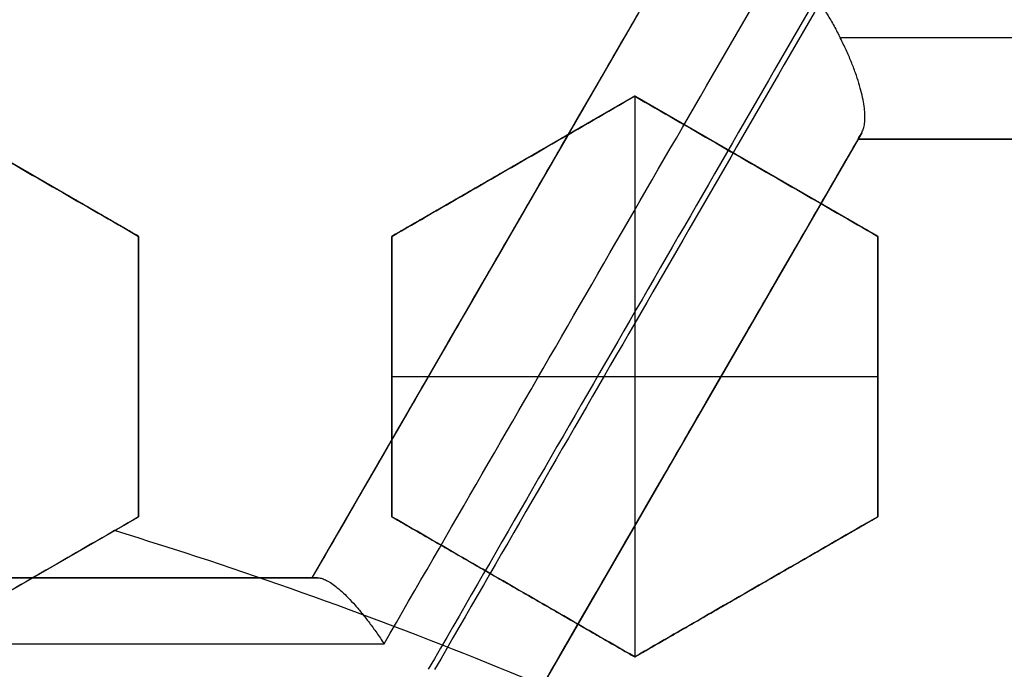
# Model space of a CAD drawing. Header units: centimetres. Extents: x -11.4 to 11.4, y -26.1 to 0.
# Tile 552 of 656: x -6.9283 to -6.831, y -23.3364 to -23.2722. Entities that reach past the tile are written whole.
import ezdxf

# ---------------------------------------------------------------- set-up
doc = ezdxf.new("R2010")
doc.units = ezdxf.units.CM
doc.layers.add('Default', color=7, linetype='Continuous', true_color=0x000000)

msp = doc.modelspace()

# ---------------------------------------------------------------- linework, layer by layer
at = {"layer": 'Default'}
for p, q in [((-6.899349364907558, -23.32734816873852, -4.6064270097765), (-6.867099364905, -23.27148953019, -4.6064270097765)), ((-6.916500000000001, -23.29360461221, -3.266091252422), (-6.940500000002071, -23.27974820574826, -3.266091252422)), ((-6.867499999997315, -23.27974820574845, -3.26747704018), (-6.891499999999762, -23.29360461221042, -3.26747704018)), ((-6.843500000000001, -23.29360461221, -3.270717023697), (-6.867500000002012, -23.27974820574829, -3.270717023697)), ((-6.867500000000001, -23.27974820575, -3.2875), (-6.867500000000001, -23.33517383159, -3.2875)), ((-6.845448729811, -23.28398953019, -4.606581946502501), (-6.877698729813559, -23.33984816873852, -4.606581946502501)), ((-6.780948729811, -23.28398953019, -4.5906474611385), (-6.845448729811, -23.28398953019, -4.5906474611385)), ((-6.879499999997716, -23.28667640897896, -3.287500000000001), (-6.879499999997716, -23.28667640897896, -3.251299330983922)), ((-6.855500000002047, -23.28667640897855, -3.2875), (-6.855500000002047, -23.28667640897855, -3.254499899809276)), ((-6.916500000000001, -23.32131742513, -3.261263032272), (-6.916500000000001, -23.29360461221, -3.261263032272)), ((-6.891500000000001, -23.29360461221, -3.262729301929), (-6.891500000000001, -23.32131742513, -3.262729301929)), ((-6.843500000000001, -23.32131742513, -3.2661471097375), (-6.843500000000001, -23.29360461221, -3.2661471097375)), ((-6.882986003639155, -23.29900599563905, -4.684186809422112), (-6.882986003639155, -23.29900599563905, -4.515000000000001)), ((-6.916500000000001, -23.30746101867, -3.2875), (-6.916500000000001, -23.30746101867, -3.239847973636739)), ((-6.891500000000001, -23.30746101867, -3.2875), (-6.843500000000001, -23.30746101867, -3.2875)), ((-6.891500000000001, -23.30746101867, -3.2875), (-6.891500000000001, -23.30746101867, -3.242697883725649)), ((-6.843500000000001, -23.30746101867, -3.2875), (-6.843500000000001, -23.30746101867, -3.249351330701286)), ((-6.861392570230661, -23.31160507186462, -4.684550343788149), (-6.861392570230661, -23.31160507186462, -4.515000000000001)), ((-6.9405, -23.33517383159, -3.2576317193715), (-6.916500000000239, -23.32131742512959, -3.2576317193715)), ((-6.891500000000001, -23.32131742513, -3.2620287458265), (-6.867500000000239, -23.33517383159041, -3.2620287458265)), ((-6.8675, -23.33517383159, -3.2620287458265), (-6.843500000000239, -23.32131742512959, -3.2620287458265)), ((-6.963849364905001, -23.32734816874, -4.611419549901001), (-6.899349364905, -23.32734816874, -4.611419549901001)), ((-6.87950000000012, -23.32824562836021, -3.2875), (-6.87950000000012, -23.32824562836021, -3.237182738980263)), ((-6.855500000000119, -23.3282456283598, -3.2875), (-6.855500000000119, -23.3282456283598, -3.240650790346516))]:
    msp.add_line(p, q, dxfattribs=at)
at = {"layer": 'Default', "extrusion": (0, 0, -1)}
for centre, radius, start, end in [((7.050000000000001, -23.75, 3), 0.9, 90, 270), ((7.050000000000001, -23.75, 3.789997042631), 0.8999999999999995, 90, 270), ((7.050000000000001, -23.75, 4.600000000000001), 0.8550000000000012, 90, 270), ((7.050000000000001, -23.75, 4.27), 0.8250000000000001, 0, 180), ((7.050000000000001, -23.75, 4.48), 0.82, 0, 180), ((7.050000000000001, -23.75, 4.455), 0.7950000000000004, 0, 180), ((7.050000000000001, -23.75, 4.32), 0.7825000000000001, 0, 180), ((7.050000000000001, -23.75, 4.455), 0.7825000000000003, 0, 180), ((7.050000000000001, -23.75, 3.984878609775), 0.7584500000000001, 90, 180), ((7.050000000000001, -23.75, 4.345000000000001), 0.7575000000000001, 0, 180), ((7.050000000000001, -23.75, 3.2675), 0.6775000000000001, 0, 180), ((7.050000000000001, -23.75, 3.2775), 0.677500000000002, 0, 180), ((7.050000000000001, -23.75, 3.25), 0.6725, 0, 180), ((7.050000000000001, -23.75, 3.2875), 0.6725, 0, 180), ((7.050000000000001, -23.75, 3.25), 0.6367740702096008, 0, 180), ((7.050000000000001, -23.75, 3.269019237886), 0.6125, 0, 180), ((7.050000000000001, -23.75, 4.69), 0.6075000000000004, 0, 180), ((7.050000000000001, -23.75, 4.670980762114), 0.6075, 0, 180), ((7.050000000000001, -23.75, 3.255), 0.6075, 0, 180), ((7.050000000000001, -23.75, 3.2875), 0.6075, 0, 180), ((7.050000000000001, -23.75, 3.05), 0.5999999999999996, 90, 270), ((7.050000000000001, -23.75, 3.255), 0.55, 0, 180), ((7.050000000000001, -23.75, 3.263395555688), 0.5500000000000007, 0, 180)]:
    msp.add_arc(centre, radius, start, end, dxfattribs=at)
at = {"layer": 'Default'}
for centre, radius, start, end in [((-7.050000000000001, -23.75, -4.6), 0.8550000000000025, 270, 90), ((-7.050000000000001, -23.75, -4.27), 0.835, 270, 90), ((-7.050000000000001, -23.75, -4.58), 0.8349999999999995, 270, 90), ((-7.050000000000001, -23.75, -4.425000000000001), 0.8349999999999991, 270, 90), ((-7.050000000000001, -23.75, -4.295000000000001), 0.8250000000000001, 0, 180), ((-7.050000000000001, -23.75, -4.282500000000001), 0.8250000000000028, 0, 180), ((-7.050000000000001, -23.75, -4.32), 0.8, 0, 180), ((-7.050000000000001, -23.75, -3.1), 0.775, 270, 90), ((-7.050000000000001, -23.75, -3.5986250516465), 0.7749999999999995, 270, 90), ((-7.050000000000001, -23.75, -4.43), 0.7575000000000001, 0, 180), ((-7.050000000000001, -23.75, -4.3875), 0.7575000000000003, 0, 180), ((-7.050000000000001, -23.75, -3.2425), 0.75, 0, 180), ((-7.050000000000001, -23.75, -3.98), 0.75, 0, 180), ((-7.050000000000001, -23.75, -3.61125), 0.75, 0, 74.77009621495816), ((-7.050000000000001, -23.75, -3.2425), 0.7025000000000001, 0, 180), ((-7.050000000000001, -23.75, -3.2875), 0.6775000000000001, 0, 180), ((-7.050000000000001, -23.75, -3.26875), 0.6724999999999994, 0, 180), ((-7.050000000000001, -23.75, -4.66), 0.67, 0, 180), ((-7.050000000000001, -23.75, -4.69), 0.6400000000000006, 0, 180), ((-7.050000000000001, -23.75, -3.25), 0.636774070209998, 0, 180), ((-7.050000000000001, -23.75, -3.2875), 0.6231698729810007, 0, 180), ((-7.050000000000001, -23.75, -4.680490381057), 0.6075000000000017, 0, 180), ((-7.050000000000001, -23.75, -3.27125), 0.6075000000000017, 0, 180), ((-7.050000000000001, -23.75, -3), 0.6000000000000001, 270, 90), ((-7.050000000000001, -23.75, -3.1), 0.6000000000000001, 270, 90), ((-7.050000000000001, -23.75, -3.271791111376), 0.55, 0, 180), ((-7.049999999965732, -23.74999999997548, -3.2875), 0.446969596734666, 62.93321795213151, 72.94174344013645)]:
    msp.add_arc(centre, radius, start, end, dxfattribs=at)
at = {"layer": 'Default', "extrusion": (0.8660254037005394, -0.5000000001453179, 3.536804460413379e-10)}
msp.add_arc((-24.09310333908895, -3.595000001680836, 5.698066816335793), 1.197870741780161, 291.5112213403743, 295.5121242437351, dxfattribs=at)
at = {"layer": 'Default', "extrusion": (0.8660254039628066, -0.4999999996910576, -7.460737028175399e-10)}
msp.add_arc((-24.09310334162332, -3.594999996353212, 5.688662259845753), 1.187888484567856, 291.8108557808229, 295.254793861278, dxfattribs=at)
at = {"layer": 'Default', "extrusion": (-0.86602540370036, 0.5000000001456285, -3.546486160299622e-10)}
msp.add_arc((24.0931033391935, -3.595000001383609, -5.703108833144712), 1.19816085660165, 244.4944963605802, 248.4942464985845, dxfattribs=at)
at = {"layer": 'Default', "extrusion": (-0.8660254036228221, 0.5000000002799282, -8.196552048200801e-10)}
msp.add_arc((24.09310333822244, -3.595000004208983, -5.703662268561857), 1.19817618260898, 244.5093226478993, 248.4797797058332, dxfattribs=at)
at = {"layer": 'Default', "extrusion": (-6.195815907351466e-07, 0.9999999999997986, -1.37796508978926e-07)}
msp.add_arc((7.05001480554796, -3.595002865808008, -23.27398464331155), 1.100648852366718, 255.5406068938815, 259.3820757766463, dxfattribs=at)
at = {"layer": 'Default', "extrusion": (0.8660254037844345, -0.5000000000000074, 0)}
msp.add_arc((-24.09310333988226, -3.595000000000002, 5.688662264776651), 1.187888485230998, 291.810855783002, 294.9264304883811, dxfattribs=at)
at = {"layer": 'Default', "extrusion": (-0.8660254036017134, 0.5000000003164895, -9.939847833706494e-10)}
msp.add_arc((24.09310333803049, -3.59500000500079, -5.713662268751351), 1.188176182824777, 244.7639486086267, 248.1946960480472, dxfattribs=at)
at = {"layer": 'Default', "extrusion": (0, 1, 0)}
for centre, radius, start, end in [((7.049999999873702, -3.59500000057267, -23.28398953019), 1.090648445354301, 255.7183135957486, 259.1901523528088), ((7.050000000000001, -3.595000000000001, -23.28398953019), 1.090648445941, 255.718313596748, 259.1901523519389)]:
    msp.add_arc(centre, radius, start, end, dxfattribs=at)
at = {"layer": 'Default', "extrusion": (-0.8660254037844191, 0.5000000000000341, 0)}
msp.add_arc((24.09310333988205, -3.595000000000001, -5.713662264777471), 1.188176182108, 247.1944678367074, 248.1946960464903, dxfattribs=at)
at = {"layer": 'Default', "extrusion": (0, -1, 0)}
for centre, radius, start, end in [((-7.050000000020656, -3.594999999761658, 23.32734816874), 1.116162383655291, 274.422475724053, 277.7827616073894), ((-7.049999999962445, -3.59500000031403, 23.3338805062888), 1.125541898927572, 274.1295604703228, 278.0562140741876)]:
    msp.add_arc(centre, radius, start, end, dxfattribs=at)
at = {"layer": 'Default'}
for points, degree in [([(-7.050000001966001, -22.85000591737, -4.579994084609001), (-7.038829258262, -22.85000591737, -4.579994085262), (-7.016470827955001, -22.85041309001, -4.57996809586), (-6.982913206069, -22.85229470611, -4.579978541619), (-6.949430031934, -22.85542554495, -4.579975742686), (-6.916038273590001, -22.85981313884, -4.579976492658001), (-6.882816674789, -22.86545048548, -4.579976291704), (-6.849855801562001, -22.87232107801, -4.579976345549), (-6.817154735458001, -22.88042458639, -4.579976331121), (-6.784792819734, -22.88974261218, -4.579976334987), (-6.752822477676, -22.90025696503, -4.579976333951), (-6.721248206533, -22.91196643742, -4.579976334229), (-6.690138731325, -22.92484687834, -4.579976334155), (-6.659531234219, -22.93888214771, -4.579976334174), (-6.629466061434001, -22.95405467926, -4.579976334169), (-6.60000794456, -22.97033040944, -4.579976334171), (-6.571170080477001, -22.98770094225, -4.57997633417), (-6.542992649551, -23.00614419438, -4.57997633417), (-6.515530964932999, -23.02562391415, -4.57997633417), (-6.488811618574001, -23.04612101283, -4.57997633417), (-6.462881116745, -23.06760056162, -4.57997633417), (-6.437786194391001, -23.09002131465, -4.57997633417), (-6.413531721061, -23.11337910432, -4.57997633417), (-6.390166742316, -23.13762926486, -4.57997633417), (-6.367728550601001, -23.1627320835, -4.57997633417), (-6.346240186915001, -23.18866229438, -4.57997633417), (-6.325745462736, -23.21536660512, -4.57997633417), (-6.306266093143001, -23.24281397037, -4.57997633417), (-6.287815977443, -23.27098694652, -4.57997633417), (-6.270435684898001, -23.29982524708, -4.57997633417), (-6.254144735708, -23.32929531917, -4.57997633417), (-6.238966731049, -23.35935601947, -4.57997633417), (-6.22493234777, -23.3899431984, -4.57997633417), (-6.212045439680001, -23.4210469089, -4.57997633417), (-6.200328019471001, -23.4526190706, -4.57997633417), (-6.189801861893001, -23.48460021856, -4.57997633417), (-6.180477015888, -23.5169596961, -4.57997633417), (-6.172370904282, -23.54963853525, -4.57997633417), (-6.165495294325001, -23.58258113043, -4.57997633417), (-6.159852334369, -23.61577939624, -4.57997633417), (-6.155455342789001, -23.64916502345, -4.57997633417), (-6.152310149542, -23.68268801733, -4.57997633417), (-6.150420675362, -23.71631200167, -4.57997633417), (-6.149790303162, -23.74996560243, -4.57997633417), (-6.150418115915, -23.78361971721, -4.57997633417), (-6.152305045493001, -23.81724384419, -4.57997633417), (-6.155447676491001, -23.85076694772, -4.57997633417), (-6.159842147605, -23.884153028, -4.57997633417), (-6.165482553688, -23.91735152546, -4.57997633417), (-6.172355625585, -23.95029454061, -4.57997633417), (-6.180459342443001, -23.98297436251, -4.57997633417), (-6.189781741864, -24.01533455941, -4.57997633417), (-6.200305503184, -24.0473165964, -4.57997633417), (-6.212020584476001, -24.07888976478, -4.57997633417), (-6.224905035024, -24.10999420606, -4.57997633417), (-6.238937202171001, -24.14058267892, -4.57997633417), (-6.254113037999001, -24.170644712, -4.57997633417), (-6.270401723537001, -24.20011593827, -4.57997633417), (-6.287779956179, -24.2289557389, -4.57997633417), (-6.306227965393, -24.25713010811, -4.57997633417), (-6.325705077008, -24.28457868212, -4.57997633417), (-6.346198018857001, -24.3112848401, -4.57997633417), (-6.367684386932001, -24.33721659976, -4.57997633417), (-6.390120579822, -24.3623209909, -4.57997633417), (-6.413483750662, -24.38657293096, -4.57997633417), (-6.437736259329, -24.40993235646, -4.57997633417), (-6.462829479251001, -24.4323550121, -4.57997633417), (-6.488758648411, -24.45383675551, -4.57997633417), (-6.515476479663, -24.47433588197, -4.57997633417), (-6.542936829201, -24.49381775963, -4.57997633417), (-6.571112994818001, -24.51226319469, -4.57997633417), (-6.599949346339, -24.52963576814, -4.579976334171), (-6.629406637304, -24.54591392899, -4.579976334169), (-6.659470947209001, -24.56108882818, -4.579976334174), (-6.690077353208, -24.57512635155, -4.579976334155), (-6.721186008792, -24.58800916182, -4.579976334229), (-6.752759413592, -24.59972097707, -4.579976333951), (-6.784729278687, -24.61023780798, -4.579976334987), (-6.817091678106, -24.61955853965, -4.579976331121), (-6.849792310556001, -24.62766442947, -4.579976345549), (-6.88275073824, -24.63453701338, -4.579976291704), (-6.915969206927, -24.64017644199, -4.579976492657), (-6.949361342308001, -24.64456678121, -4.579975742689), (-6.982852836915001, -24.64770094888, -4.579978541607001), (-7.016430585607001, -24.64958576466, -4.579968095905), (-7.038814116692, -24.64999408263, -4.579994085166), (-7.049999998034, -24.64999408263, -4.579994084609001)], 3), ([(-7.050000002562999, -22.87000771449, -4.599992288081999), (-7.038929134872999, -22.87000771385, -4.599992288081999), (-7.016824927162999, -22.87044777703, -4.600003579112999), (-6.983759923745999, -22.87231003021, -4.599999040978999), (-6.950849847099, -22.8754191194, -4.600000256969), (-6.918072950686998, -22.87975909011, -4.599999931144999), (-6.885477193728, -22.88532902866, -4.600000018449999), (-6.853104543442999, -22.89212084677, -4.599999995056), (-6.820976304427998, -22.90013377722, -4.600000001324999), (-6.789232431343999, -22.90933233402, -4.599999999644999), (-6.757976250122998, -22.91967364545, -4.600000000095), (-6.727177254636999, -22.93115663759, -4.599999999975), (-6.696849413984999, -22.94377187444, -4.600000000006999), (-6.666982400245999, -22.95752443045, -4.599999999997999), (-6.637633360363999, -22.97239239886, -4.6), (-6.608880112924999, -22.98833558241, -4.6), (-6.580743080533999, -23.00534064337, -4.6), (-6.553257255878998, -23.02338719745, -4.6), (-6.526470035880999, -23.04244368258, -4.6), (-6.500404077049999, -23.06249428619, -4.6), (-6.475109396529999, -23.08350162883, -4.6), (-6.450633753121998, -23.10542314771, -4.6), (-6.426981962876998, -23.12825403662, -4.6), (-6.404200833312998, -23.15195089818, -4.6), (-6.382323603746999, -23.17647785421, -4.6), (-6.361371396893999, -23.20181201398, -4.6), (-6.341387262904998, -23.22790124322, -4.6), (-6.322391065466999, -23.25471754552, -4.6), (-6.304398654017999, -23.28224122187, -4.6), (-6.287450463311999, -23.31041192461, -4.6), (-6.271564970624, -23.33919764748, -4.6), (-6.256764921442, -23.36855872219, -4.6), (-6.243080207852, -23.39843256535, -4.6), (-6.2305142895, -23.42881031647, -4.6), (-6.219089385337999, -23.45964319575, -4.6), (-6.208826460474, -23.4908734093, -4.6), (-6.199734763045, -23.52247268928, -4.6), (-6.191831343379, -23.55438357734, -4.6), (-6.185127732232, -23.58655183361, -4.6), (-6.179626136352, -23.61896932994, -4.6), (-6.175339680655, -23.65156823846, -4.6), (-6.172273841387, -23.68430056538, -4.6), (-6.170432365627, -23.71713212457, -4.6), (-6.169818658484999, -23.74999277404, -4.6), (-6.170431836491, -23.78285372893, -4.6), (-6.172272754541, -23.81568473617, -4.6), (-6.17533790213, -23.84841578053, -4.6), (-6.179623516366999, -23.88101313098, -4.6), (-6.185124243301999, -23.91342969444, -4.6), (-6.191827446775, -23.94559951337, -4.6), (-6.199731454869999, -23.97751522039, -4.6), (-6.208824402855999, -24.00912015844, -4.6), (-6.219088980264, -24.04035585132, -4.6), (-6.230515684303, -24.07119339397, -4.6), (-6.243083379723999, -24.10157483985, -4.6), (-6.256770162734, -24.13145229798, -4.6), (-6.271572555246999, -24.16081683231, -4.6), (-6.287460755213, -24.18960605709, -4.6), (-6.304412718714, -24.21778133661, -4.6), (-6.322408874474, -24.24530870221, -4.6), (-6.341407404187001, -24.27212610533, -4.6), (-6.361391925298, -24.29821371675, -4.6), (-6.382342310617, -24.32354381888, -4.6), (-6.404216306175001, -24.34806569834, -4.6), (-6.426994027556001, -24.37175796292, -4.6), (-6.450643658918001, -24.39458604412, -4.6), (-6.475121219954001, -24.41650866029, -4.6), (-6.500422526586, -24.43752061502, -4.6), (-6.526496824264, -24.45757628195, -4.6), (-6.553291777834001, -24.47663651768, -4.6), (-6.580784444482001, -24.49468551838, -4.6), (-6.608928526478, -24.51169257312, -4.6), (-6.637691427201, -24.52763854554, -4.6), (-6.667051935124, -24.54250933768, -4.599999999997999), (-6.696931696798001, -24.55626435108, -4.600000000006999), (-6.727274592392, -24.56888192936, -4.599999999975), (-6.758087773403, -24.58036572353, -4.600000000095), (-6.789353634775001, -24.59070531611, -4.599999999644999), (-6.821099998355, -24.59989952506, -4.600000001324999), (-6.853227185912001, -24.60790727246, -4.599999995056), (-6.885602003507, -24.61469476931, -4.600000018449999), (-6.918204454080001, -24.62026089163, -4.599999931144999), (-6.950981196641, -24.6245956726, -4.600000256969), (-6.983876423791, -24.62769844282, -4.599999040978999), (-7.01690332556, -24.62955448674, -4.600003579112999), (-7.038958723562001, -24.62999228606, -4.599992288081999), (-7.049999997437, -24.62999228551, -4.599992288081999)], 3), ([(-7.050000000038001, -22.97338343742, -4.211616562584), (-7.040034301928, -22.97326068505, -4.211739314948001), (-7.0200716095, -22.97339655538, -4.211987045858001), (-6.990068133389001, -22.97475443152, -4.212364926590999), (-6.960077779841, -22.97727194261, -4.212748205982), (-6.930172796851, -22.98094910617, -4.213135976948), (-6.900463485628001, -22.98577184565, -4.213526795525), (-6.870960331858, -22.99173644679, -4.213920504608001), (-6.841728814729, -22.9988285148, -4.21431621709), (-6.812767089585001, -23.00704882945, -4.214713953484), (-6.784149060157, -23.01637813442, -4.215112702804), (-6.755903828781, -23.0268065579, -4.215512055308), (-6.728083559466, -23.03831624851, -4.215911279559), (-6.700785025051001, -23.0508628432, -4.216308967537), (-6.673979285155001, -23.06445271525, -4.216705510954), (-6.647535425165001, -23.07916987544, -4.21710293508), (-6.621903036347, -23.09477466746, -4.217494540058), (-6.598251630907, -23.11044028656, -4.217861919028), (-6.577686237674, -23.12510785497, -4.218186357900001), (-6.559354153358, -23.13903749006, -4.21847964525), (-6.54189295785, -23.15310658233, -4.218762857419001), (-6.524518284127, -23.16795465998, -4.219048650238), (-6.507527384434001, -23.18336335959, -4.2193327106), (-6.491033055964, -23.19923462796, -4.219611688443), (-6.475328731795, -23.21524076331, -4.219887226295), (-6.459818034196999, -23.23196178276, -4.220170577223), (-6.443392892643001, -23.25075472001, -4.220483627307), (-6.425759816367, -23.27235681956, -4.220836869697), (-6.407902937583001, -23.29596432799, -4.221215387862), (-6.390537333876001, -23.320853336, -4.221606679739), (-6.374163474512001, -23.34636627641, -4.22200017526), (-6.358774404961, -23.37250001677, -4.222395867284), (-6.344394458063, -23.39922104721, -4.222793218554), (-6.331054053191, -23.42647417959, -4.223191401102), (-6.318782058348, -23.45419617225, -4.223589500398), (-6.307584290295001, -23.4823692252, -4.223987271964), (-6.297472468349, -23.51096694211, -4.224384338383), (-6.288462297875, -23.53995216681, -4.224780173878), (-6.280576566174, -23.56925476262, -4.22517382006), (-6.273829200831, -23.59881391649, -4.225564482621), (-6.268224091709, -23.62860184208, -4.225951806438), (-6.263764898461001, -23.65860388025, -4.226335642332), (-6.260461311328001, -23.68877269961, -4.226715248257), (-6.258320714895, -23.71905055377, -4.227090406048), (-6.257345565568, -23.74942073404, -4.227459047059), (-6.257541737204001, -23.78002186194, -4.227829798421), (-6.258911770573, -23.81056761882, -4.228207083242), (-6.261454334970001, -23.84105143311, -4.228588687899), (-6.265161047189, -23.87138087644, -4.228974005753), (-6.270024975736, -23.90153190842, -4.229362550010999), (-6.276045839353, -23.9314946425, -4.229754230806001), (-6.283206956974, -23.96118644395, -4.230147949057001), (-6.291506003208, -23.99059835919, -4.230543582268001), (-6.300922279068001, -24.01965553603, -4.230940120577), (-6.311447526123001, -24.04833621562, -4.23133725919), (-6.323068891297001, -24.07660058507, -4.231734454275), (-6.335758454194, -24.10438344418, -4.232130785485), (-6.349513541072, -24.13167755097, -4.232526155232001), (-6.364293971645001, -24.15840378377, -4.232919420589), (-6.380099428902, -24.18456209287, -4.233310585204), (-6.396889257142, -24.21008352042, -4.23369863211), (-6.414649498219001, -24.23494853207, -4.2340832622), (-6.433349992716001, -24.25911283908, -4.234463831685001), (-6.452961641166, -24.28254236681, -4.234839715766), (-6.473558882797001, -24.30531097, -4.235212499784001), (-6.49503825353, -24.32728630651, -4.23557888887), (-6.517395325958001, -24.34847618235, -4.235952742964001), (-6.540529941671, -24.36877856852, -4.236330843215), (-6.564422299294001, -24.3881804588, -4.236713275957), (-6.589045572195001, -24.40665840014, -4.237099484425), (-6.614348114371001, -24.42417454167, -4.237488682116), (-6.640315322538, -24.44071804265, -4.237880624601), (-6.666876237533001, -24.45624449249, -4.238274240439), (-6.694029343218, -24.47075331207, -4.238669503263), (-6.721707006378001, -24.48420741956, -4.239065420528), (-6.749886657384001, -24.49659654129, -4.239461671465), (-6.778516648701, -24.50789701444, -4.239857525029), (-6.807545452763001, -24.51809033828, -4.240252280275), (-6.836977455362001, -24.52717647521, -4.240645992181), (-6.866748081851, -24.53513189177, -4.241037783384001), (-6.896791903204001, -24.54193893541, -4.241426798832), (-6.927035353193, -24.54758431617, -4.241812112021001), (-6.957482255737, -24.55207143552, -4.242193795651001), (-6.988153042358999, -24.55539777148, -4.242572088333), (-7.019001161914, -24.55754929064, -4.242946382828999), (-7.039657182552, -24.55819289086, -4.243192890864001), (-7.050000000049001, -24.5583152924, -4.243315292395)], 3), ([(-7.050000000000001, -24.525, -4.097250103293), (-7.040059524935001, -24.525, -4.097056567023), (-7.020176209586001, -24.52461734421, -4.096666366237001), (-6.990398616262, -24.52289677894, -4.096072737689), (-6.960681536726, -24.52002887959, -4.095471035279), (-6.93109326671, -24.51601765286, -4.094862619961), (-6.901708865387, -24.51087533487, -4.094249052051), (-6.872544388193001, -24.5046065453, -4.09363068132), (-6.843642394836, -24.49722044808, -4.093008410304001), (-6.815018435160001, -24.48871913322, -4.0923825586), (-6.786746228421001, -24.47912222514, -4.091754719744), (-6.758891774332, -24.4684549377, -4.091126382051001), (-6.731464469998, -24.45672251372, -4.090497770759), (-6.704505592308, -24.44394203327, -4.089869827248), (-6.67803608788, -24.43012136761, -4.089243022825), (-6.652126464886, -24.41529568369, -4.088619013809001), (-6.626828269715, -24.3994976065, -4.087999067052), (-6.602153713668, -24.38273637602, -4.0873834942), (-6.578133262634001, -24.3650315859, -4.086773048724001), (-6.554796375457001, -24.34640201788, -4.086168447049), (-6.532209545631, -24.32690110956, -4.085571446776), (-6.510389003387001, -24.3065441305, -4.084982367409), (-6.489390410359, -24.28538619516, -4.084403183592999), (-6.469190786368, -24.26340330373, -4.083811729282), (-6.449850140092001, -24.24065475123, -4.083213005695), (-6.431412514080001, -24.21719494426, -4.082607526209), (-6.413897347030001, -24.19305176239, -4.081996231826), (-6.397322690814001, -24.16825132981, -4.081379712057), (-6.381698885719, -24.14280524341, -4.08075829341), (-6.367066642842, -24.11677498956, -4.08013349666), (-6.353463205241, -24.0902319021, -4.079507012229), (-6.340892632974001, -24.06319079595, -4.078879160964), (-6.329354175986, -24.03564384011, -4.078249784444), (-6.318873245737, -24.00763676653, -4.077619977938), (-6.309493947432, -23.97928509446, -4.076992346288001), (-6.30125860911, -23.95075631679, -4.07637049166), (-6.294105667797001, -23.92190387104, -4.075751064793), (-6.287919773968, -23.89202918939, -4.075119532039), (-6.282925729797, -23.8619255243, -4.074493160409), (-6.27922777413, -23.83252088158, -4.073890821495), (-6.276803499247, -23.80502748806, -4.073336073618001), (-6.275387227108, -23.77883524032, -4.072814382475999), (-6.274846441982, -23.7520817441, -4.072290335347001), (-6.27524316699, -23.72509774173, -4.071763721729), (-6.276580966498, -23.69814539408, -4.071227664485), (-6.278824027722, -23.67162969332, -4.070693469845), (-6.281923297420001, -23.64546667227, -4.070159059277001), (-6.286213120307, -23.61756303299, -4.069581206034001), (-6.291882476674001, -23.58816071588, -4.068963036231), (-6.298864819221, -23.55833921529, -4.068326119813), (-6.306953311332, -23.52908125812, -4.067691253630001), (-6.315942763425, -23.50084682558, -4.067069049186), (-6.32605741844, -23.47281764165, -4.066441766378), (-6.33729162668, -23.44508928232, -4.065811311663), (-6.349584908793, -23.41782536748, -4.065181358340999), (-6.362822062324, -23.39124745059, -4.064557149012), (-6.37709700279, -23.36512302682, -4.063933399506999), (-6.392790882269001, -23.33888569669, -4.063296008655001), (-6.409455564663, -23.31338657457, -4.062665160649), (-6.426553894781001, -23.2893367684, -4.062059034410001), (-6.443232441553, -23.26761872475, -4.061501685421), (-6.459897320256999, -23.24737082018, -4.060973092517), (-6.477614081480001, -23.22727445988, -4.060438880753), (-6.496156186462, -23.20766698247, -4.059907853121), (-6.51534924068, -23.18873946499, -4.059383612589), (-6.534885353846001, -23.17076718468, -4.058857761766), (-6.55491030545, -23.15354506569, -4.058329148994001), (-6.577115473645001, -23.13575777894, -4.057753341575), (-6.601253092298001, -23.11789125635, -4.057139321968), (-6.626598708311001, -23.10063985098, -4.056506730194), (-6.652285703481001, -23.08460866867, -4.055877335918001), (-6.677996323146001, -23.06990393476, -4.055258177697), (-6.704396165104, -23.05611215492, -4.054632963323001), (-6.731394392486, -23.04330809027, -4.054004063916), (-6.758888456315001, -23.03154563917, -4.053373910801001), (-6.786758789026, -23.02087354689, -4.052745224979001), (-6.814990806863, -23.01129023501, -4.052118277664), (-6.843596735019, -23.00279199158, -4.051492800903), (-6.872529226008, -22.99539659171, -4.050869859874), (-6.901712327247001, -22.98912386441, -4.050251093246), (-6.931093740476, -22.98398257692, -4.049637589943), (-6.96064747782, -22.97997545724, -4.049029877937), (-6.990359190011, -22.97710596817, -4.048428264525), (-7.020171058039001, -22.97538252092, -4.047833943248), (-7.040058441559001, -22.975, -4.047443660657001), (-7.050000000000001, -22.975, -4.047250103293)], 3), ([(-6.849209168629, -23.27050280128, -4.676540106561), (-6.848963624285, -23.27087786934, -4.67663643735), (-6.848484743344, -23.27164079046, -4.676784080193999), (-6.847807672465, -23.27281467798, -4.676870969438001), (-6.847393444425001, -23.27359867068, -4.676839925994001), (-6.847196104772, -23.27398953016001, -4.676802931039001)], 3), ([(-6.899349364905, -23.32734816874, -4.515), (-6.883224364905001, -23.299418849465, -4.515), (-6.867099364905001, -23.27148953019, -4.515)], 2), ([(-6.845086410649, -23.28336197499, -4.669775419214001), (-6.84501707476, -23.28324188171, -4.670090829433), (-6.844899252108, -23.28296666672, -4.670717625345), (-6.844789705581, -23.28244747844, -4.671636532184), (-6.844752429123, -23.28182738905, -4.672515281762), (-6.844788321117, -23.28112088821, -4.673333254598), (-6.844899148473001, -23.28031939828, -4.674097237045), (-6.845087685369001, -23.27942911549, -4.674792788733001), (-6.845353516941, -23.2784631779, -4.675404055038), (-6.845692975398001, -23.2774377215, -4.675918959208), (-6.846113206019, -23.2763391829, -4.676338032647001), (-6.846612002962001, -23.27518492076, -4.676644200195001), (-6.846993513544, -23.27439079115, -4.676764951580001), (-6.847196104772, -23.27398953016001, -4.676802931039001)], 3), ([(-6.916499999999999, -23.29360461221, -3.2875), (-6.9285, -23.28667640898, -3.2875), (-6.9405, -23.27974820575, -3.2875)], 2), ([(-6.9405, -23.27974820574, -3.247344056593), (-6.937833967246, -23.28128744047, -3.247018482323), (-6.932501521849, -23.28436612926, -3.24638691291), (-6.924502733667, -23.28898423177, -3.245499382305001), (-6.919167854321, -23.2920643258, -3.244947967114), (-6.916499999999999, -23.29360461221, -3.244682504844)], 3), ([(-6.867499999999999, -23.27974820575, -3.2875), (-6.879499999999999, -23.28667640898, -3.2875), (-6.8915, -23.29360461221, -3.2875)], 2), ([(-6.8915, -23.29360461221, -3.247454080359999), (-6.888914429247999, -23.29211183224, -3.248276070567), (-6.883689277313, -23.28909508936, -3.249945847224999), (-6.875696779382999, -23.28448061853, -3.252526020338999), (-6.870251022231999, -23.28133650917, -3.254301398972), (-6.867499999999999, -23.27974820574, -3.255202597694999)], 3), ([(-6.843500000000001, -23.29360461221, -3.2875), (-6.855499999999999, -23.28667640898, -3.2875), (-6.867499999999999, -23.27974820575, -3.2875)], 2), ([(-6.867499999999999, -23.27974820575, -3.2875), (-6.867499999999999, -23.279748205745, -3.2713512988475), (-6.867499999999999, -23.27974820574, -3.255202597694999)], 2), ([(-6.867499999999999, -23.27974820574, -3.255202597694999), (-6.864835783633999, -23.28128639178, -3.255031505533), (-6.859505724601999, -23.2843637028, -3.254709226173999), (-6.85150558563, -23.28898258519, -3.254286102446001), (-6.84616906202, -23.29206362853, -3.254044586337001), (-6.843500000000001, -23.29360461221, -3.253934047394)], 3), ([(-6.845448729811, -23.28398953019, -4.666294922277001), (-6.845448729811, -23.28398953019, -4.666602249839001), (-6.845432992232, -23.28396227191, -4.667208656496), (-6.84536382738, -23.28384247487, -4.668094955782), (-6.845250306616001, -23.28364585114, -4.668953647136), (-6.845145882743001, -23.28346498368, -4.669504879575), (-6.845086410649, -23.28336197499, -4.669775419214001)], 3), ([(-6.845448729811, -23.28398953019, -4.515), (-6.861573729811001, -23.311918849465, -4.515), (-6.877698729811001, -23.33984816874, -4.515)], 2), ([(-6.845448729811, -23.28398953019, -4.515), (-6.813198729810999, -23.28398953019, -4.515), (-6.780948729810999, -23.28398953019, -4.515)], 2), ([(-6.845448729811, -23.28398953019, -4.666294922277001), (-6.845448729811, -23.28398953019, -4.5906474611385), (-6.845448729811, -23.28398953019, -4.515)], 2), ([(-6.916499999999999, -23.32131742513, -3.2875), (-6.916499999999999, -23.30746101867, -3.2875), (-6.916499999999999, -23.29360461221, -3.2875)], 2), ([(-6.916499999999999, -23.29360461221, -3.2875), (-6.916499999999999, -23.29360461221, -3.266091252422), (-6.916499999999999, -23.29360461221, -3.244682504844)], 2), ([(-6.916499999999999, -23.29360461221, -3.244682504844), (-6.916499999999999, -23.2968728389, -3.243540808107), (-6.916499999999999, -23.30328313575, -3.241303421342), (-6.916499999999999, -23.31250568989, -3.238090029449), (-6.916499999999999, -23.31842067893, -3.236032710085), (-6.916499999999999, -23.32131742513, -3.235026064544)], 3), ([(-6.8915, -23.29360461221, -3.2875), (-6.8915, -23.30746101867, -3.2875), (-6.8915, -23.32131742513, -3.2875)], 2), ([(-6.8915, -23.32131742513, -3.237958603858), (-6.8915, -23.31840960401, -3.238951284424), (-6.8915, -23.31247984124, -3.240978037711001), (-6.8915, -23.303257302, -3.244137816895), (-6.8915, -23.29686176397, -3.246334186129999), (-6.8915, -23.29360461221, -3.247454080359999)], 3), ([(-6.8915, -23.29360461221, -3.247454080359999), (-6.8915, -23.29360461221, -3.26747704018), (-6.8915, -23.29360461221, -3.2875)], 2), ([(-6.843500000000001, -23.29360461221, -3.253934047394), (-6.843500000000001, -23.29360461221, -3.270717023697), (-6.843500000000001, -23.29360461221, -3.2875)], 2), ([(-6.843500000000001, -23.32131742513, -3.2875), (-6.843500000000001, -23.30746101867, -3.2875), (-6.843500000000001, -23.29360461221, -3.2875)], 2), ([(-6.843500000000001, -23.29360461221, -3.253934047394), (-6.843500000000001, -23.29683963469, -3.252861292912), (-6.843500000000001, -23.30320570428, -3.250754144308), (-6.843500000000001, -23.31243059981, -3.24771199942), (-6.843500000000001, -23.3183885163, -3.245754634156), (-6.843500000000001, -23.32131742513, -3.244794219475)], 3), ([(-6.916499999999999, -23.32131742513, -3.235026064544), (-6.919247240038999, -23.3229035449, -3.234177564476), (-6.924687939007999, -23.32604473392, -3.232508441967), (-6.932679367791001, -23.33065858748, -3.23009039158), (-6.937910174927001, -23.33367859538, -3.228530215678), (-6.9405, -23.33517383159, -3.227763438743)], 3), ([(-6.91888419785, -23.3226939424, -3.2875), (-6.917692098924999, -23.322005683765, -3.2875), (-6.916499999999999, -23.32131742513, -3.2875)], 2), ([(-6.916499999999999, -23.32131742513, -3.2875), (-6.916499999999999, -23.32131742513, -3.261263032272), (-6.916499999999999, -23.32131742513, -3.235026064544)], 2), ([(-6.8915, -23.32131742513, -3.2875), (-6.879499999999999, -23.32824562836, -3.2875), (-6.867499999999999, -23.33517383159, -3.2875)], 2), ([(-6.867499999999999, -23.33517383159, -3.236557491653), (-6.870169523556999, -23.33363258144, -3.23667969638), (-6.875506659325, -23.33055118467, -3.236946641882), (-6.883506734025, -23.32593233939, -3.237414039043), (-6.888836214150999, -23.3228553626, -3.237769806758), (-6.8915, -23.32131742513, -3.237958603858)], 3), ([(-6.8915, -23.32131742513, -3.237958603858), (-6.8915, -23.32131742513, -3.262729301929), (-6.8915, -23.32131742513, -3.2875)], 2), ([(-6.867499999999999, -23.33517383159, -3.2875), (-6.855499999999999, -23.32824562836, -3.2875), (-6.843500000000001, -23.32131742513, -3.2875)], 2), ([(-6.843500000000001, -23.32131742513, -3.244794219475), (-6.846274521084, -23.32291929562, -3.243830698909), (-6.851751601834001, -23.32608148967, -3.241936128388), (-6.859741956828, -23.33069472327, -3.239194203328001), (-6.8649370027, -23.33369408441, -3.237426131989), (-6.867499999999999, -23.33517383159, -3.236557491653)], 3), ([(-6.843500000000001, -23.32131742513, -3.244794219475), (-6.843500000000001, -23.32131742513, -3.2661471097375), (-6.843500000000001, -23.32131742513, -3.2875)], 2), ([(-6.91888419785, -23.3226939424, -3.2875), (-6.921349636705, -23.32411736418, -3.286741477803), (-6.92623800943, -23.32693966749, -3.285246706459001), (-6.933437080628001, -23.33109605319, -3.283072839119), (-6.938159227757, -23.3338223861, -3.281665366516), (-6.9405, -23.33517383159, -3.280972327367)], 3), ([(-6.899349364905, -23.32734816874, -4.515), (-6.931599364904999, -23.32734816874, -4.515), (-6.963849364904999, -23.32734816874, -4.515)], 2), ([(-6.898852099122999, -23.32734816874, -4.700880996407), (-6.898958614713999, -23.32734816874, -4.700574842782), (-6.899139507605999, -23.32734816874, -4.699943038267), (-6.899309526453, -23.32734816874, -4.698932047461), (-6.899349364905, -23.32734816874, -4.698219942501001), (-6.899349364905, -23.32734816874, -4.697854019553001)], 3), ([(-6.899349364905, -23.32734816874, -4.697854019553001), (-6.899349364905, -23.32734816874, -4.6064270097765), (-6.899349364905, -23.32734816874, -4.515)], 2), ([(-6.898852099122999, -23.32734816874, -4.700880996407), (-6.898740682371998, -23.32734816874, -4.701201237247), (-6.898496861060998, -23.32738125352, -4.70184947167), (-6.898065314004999, -23.32754022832, -4.702837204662), (-6.897573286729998, -23.3278144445, -4.703815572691), (-6.897032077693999, -23.32820039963, -4.704757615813), (-6.896438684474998, -23.32870313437, -4.705663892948), (-6.895800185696, -23.32932113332, -4.706516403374), (-6.895128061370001, -23.33004603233, -4.707295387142), (-6.89443460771, -23.33086527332, -4.707985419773), (-6.893716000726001, -23.33178573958, -4.708586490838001), (-6.892986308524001, -23.33279334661, -4.709080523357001), (-6.892502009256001, -23.33351118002, -4.709330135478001), (-6.892261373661, -23.33388050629, -4.709433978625)], 3), ([(-6.867499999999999, -23.33517383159, -3.236557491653), (-6.867499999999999, -23.33517383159, -3.2620287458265), (-6.867499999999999, -23.33517383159, -3.2875)], 2)]:
    msp.add_open_spline(points, degree=degree, dxfattribs=at)
for points, knots in [([(-6.478173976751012, -23.20173285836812, -4.270000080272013), (-6.482021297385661, -23.19772033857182, -4.269893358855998), (-6.494769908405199, -23.18470228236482, -4.269544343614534), (-6.517131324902, -23.163383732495, -4.268952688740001), (-6.555874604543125, -23.12985687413, -4.267949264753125), (-6.607799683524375, -23.091156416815, -4.2666554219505), (-6.675054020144, -23.05066959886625, -4.265054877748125), (-6.7463420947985, -23.016890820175, -4.263430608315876), (-6.820635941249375, -22.99036875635, -4.261806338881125), (-6.896820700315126, -22.971442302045, -4.260205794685), (-6.960902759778, -22.962091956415, -4.258911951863), (-7.012005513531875, -22.95840408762, -4.257908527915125), (-7.0500054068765, -22.95749735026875, -4.257180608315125), (-7.088005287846, -22.95840460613, -4.2564526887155), (-7.139107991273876, -22.96209317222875, -4.255449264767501), (-7.203189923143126, -22.97144439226, -4.254155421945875), (-7.279374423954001, -22.99037188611, -4.2525548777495), (-7.353667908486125, -23.01689496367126, -4.250930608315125), (-7.424955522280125, -23.05067471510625, -4.249306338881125), (-7.492209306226, -23.09116245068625, -4.247705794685), (-7.5441338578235, -23.129863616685, -4.246411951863), (-7.582876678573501, -23.16339100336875, -4.245408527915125), (-7.610387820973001, -23.189619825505, -4.244680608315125), (-7.6366162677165, -23.2171313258, -4.243952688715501), (-7.670143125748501, -23.25587460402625, -4.2429492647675), (-7.708843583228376, -23.3077996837, -4.241655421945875), (-7.74933040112, -23.375054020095, -4.2400548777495), (-7.783109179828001, -23.44634209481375, -4.238430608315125), (-7.8096312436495, -23.520635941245, -4.236806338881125), (-7.8285576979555, -23.596820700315, -4.235205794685), (-7.837908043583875, -23.66090275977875, -4.233911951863), (-7.8415959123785, -23.71200551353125, -4.232908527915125), (-7.842502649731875, -23.750005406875, -4.232180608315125), (-7.8415953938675, -23.78800528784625, -4.2314526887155), (-7.837906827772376, -23.839107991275, -4.2304492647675), (-7.828555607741, -23.90318992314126, -4.229155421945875), (-7.814564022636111, -23.95950704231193, -4.227972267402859), (-7.80500461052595, -23.98996202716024, -4.227316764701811), (-7.803236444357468, -23.99538910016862, -4.227199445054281)], [9.27219242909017, 9.27219242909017, 9.27219242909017, 9.27219242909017, 9.448947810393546, 9.852123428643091, 10.25529904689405, 11.06165028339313, 11.86800151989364, 12.67435275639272, 13.48070399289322, 14.28705522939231, 15.09340646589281, 15.49658208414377, 15.89975770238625, 16.30293332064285, 16.70610893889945, 17.51246017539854, 18.31881141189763, 19.12516264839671, 19.9315138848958, 20.73786512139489, 21.54421635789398, 21.94739197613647, 22.35056759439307, 22.75374321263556, 23.15691883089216, 23.96327006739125, 24.76962130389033, 25.57597254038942, 26.38232377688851, 27.18867501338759, 27.99502624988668, 28.39820186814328, 28.80137748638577, 29.20455310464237, 29.60772872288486, 30.41407995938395, 31.22043119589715, 31.39594200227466, 31.39594200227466, 31.39594200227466, 31.39594200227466]), ([(-7.050000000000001, -22.975, -4.112549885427), (-7.039995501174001, -22.975, -4.112744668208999), (-7.019986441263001, -22.97538749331, -4.113137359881), (-6.990017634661, -22.97713036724, -4.113734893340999), (-6.960138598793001, -22.98003228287, -4.114340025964), (-6.930394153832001, -22.98408890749, -4.114951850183), (-6.900828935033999, -22.98929417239, -4.11556944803), (-6.871487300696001, -22.99564028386, -4.11619189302), (-6.842413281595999, -23.0031177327, -4.116818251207), (-6.813650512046, -23.01171530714, -4.117447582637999), (-6.785242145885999, -23.02142011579, -4.118078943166), (-6.757230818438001, -23.03221759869, -4.118711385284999), (-6.729658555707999, -23.04409155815, -4.119343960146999), (-6.702566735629, -23.05702417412, -4.119975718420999), (-6.675996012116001, -23.07099603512, -4.120605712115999), (-6.649986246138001, -23.08598617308, -4.121232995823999), (-6.624576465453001, -23.10197208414, -4.121856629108), (-6.599804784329, -23.11892977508, -4.122475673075), (-6.575708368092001, -23.13683378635, -4.123089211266), (-6.552323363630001, -23.15565723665, -4.123696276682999), (-6.529684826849, -23.1753718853, -4.124296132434), (-6.507826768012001, -23.19594807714, -4.124887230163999), (-6.486781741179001, -23.21735514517, -4.125471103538), (-6.466581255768, -23.23956105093, -4.126067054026), (-6.447255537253, -23.26253259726, -4.126669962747), (-6.428833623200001, -23.28623530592, -4.127280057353), (-6.411343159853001, -23.310633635, -4.127896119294), (-6.394810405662, -23.33569098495, -4.128517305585), (-6.379260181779, -23.36136976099, -4.129142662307), (-6.364715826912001, -23.38763144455, -4.129771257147), (-6.351199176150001, -23.41443662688, -4.130402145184), (-6.338730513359, -23.44174509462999, -4.131034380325), (-6.32732855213, -23.46951586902, -4.131667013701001), (-6.317010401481, -23.49770727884, -4.132299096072), (-6.307791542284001, -23.52627701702, -4.132929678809), (-6.299685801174, -23.55518221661, -4.133557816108), (-6.292705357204, -23.58437939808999, -4.134182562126), (-6.286860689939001, -23.61382458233, -4.134802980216), (-6.282160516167, -23.64347360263, -4.135418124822), (-6.278611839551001, -23.67328208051, -4.136027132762), (-6.276219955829, -23.70320495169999, -4.136628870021), (-6.275169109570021, -23.72879661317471, -4.137136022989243), (-6.275000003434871, -23.74440039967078, -4.137440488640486), (-6.275000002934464, -23.74999999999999, -4.137549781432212)], [-47.44131903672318, -47.44131903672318, -47.44131903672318, -47.44131903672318, -47.14105752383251, -46.84079601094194, -46.54053449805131, -46.24027298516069, -45.94001147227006, -45.63974995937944, -45.33948844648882, -45.03922693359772, -44.7389654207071, -44.43870390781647, -44.13844239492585, -43.83818088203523, -43.5379193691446, -43.23765785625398, -42.93739634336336, -42.63713483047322, -42.33687331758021, -42.03661180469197, -41.73635029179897, -41.43608877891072, -41.13582726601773, -40.83556575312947, -40.53530424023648, -40.23504272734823, -39.93478121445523, -39.63451970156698, -39.33425818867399, -39.03399667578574, -38.73373516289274, -38.43347365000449, -38.13321213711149, -37.83295062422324, -37.53268911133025, -37.232427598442, -36.932166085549, -36.63190457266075, -36.33164305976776, -36.0313815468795, -35.73112003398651, -35.43085852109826, -35.26279425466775, -35.26279425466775, -35.26279425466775, -35.26279425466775]), ([(-6.274999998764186, -23.75, -4.172249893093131), (-6.274999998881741, -23.7437158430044, -4.172127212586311), (-6.275197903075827, -23.72744461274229, -4.171809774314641), (-6.276344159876, -23.70120481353, -4.171289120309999), (-6.278808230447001, -23.67133892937, -4.17068794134), (-6.28242484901, -23.64159006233, -4.170079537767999), (-6.287188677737, -23.61200283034, -4.169465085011), (-6.293092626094, -23.58262148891, -4.168845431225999), (-6.30012787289, -23.55349011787, -4.168221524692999), (-6.30828388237, -23.52465239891, -4.167594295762), (-6.317548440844, -23.49615151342, -4.166964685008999), (-6.327907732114, -23.46802996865, -4.166333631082), (-6.339346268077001, -23.44032982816, -4.165702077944), (-6.351846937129, -23.41309253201, -4.165070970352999), (-6.365391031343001, -23.38635883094, -4.16444125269), (-6.379958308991, -23.36016866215, -4.163813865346), (-6.395527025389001, -23.33456111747, -4.163189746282), (-6.412073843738, -23.30957457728, -4.162569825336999), (-6.429573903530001, -23.28524652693, -4.161955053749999), (-6.448001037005, -23.26161331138, -4.161346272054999), (-6.467327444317, -23.23871041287, -4.160744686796), (-6.487525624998, -23.21657068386, -4.160150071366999), (-6.508560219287, -23.19523223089, -4.159567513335), (-6.530410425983, -23.17471655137, -4.158976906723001), (-6.553033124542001, -23.15506453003, -4.158377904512), (-6.576399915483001, -23.13630031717, -4.157771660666), (-6.600474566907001, -23.11845331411, -4.157159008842), (-6.625221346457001, -23.10154997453, -4.156540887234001), (-6.650603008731, -23.08561578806, -4.155918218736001), (-6.676581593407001, -23.0706745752, -4.155291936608), (-6.703118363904, -23.05674862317, -4.154662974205), (-6.730173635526, -23.04385876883, -4.154032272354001), (-6.757706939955, -23.03202429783, -4.153400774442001), (-6.785677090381, -23.02126291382, -4.152769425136), (-6.814042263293, -23.01159070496, -4.152139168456), (-6.842760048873, -23.00302212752, -4.151510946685), (-6.871787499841, -22.99556998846, -4.150885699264), (-6.901081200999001, -22.98924542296, -4.150264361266), (-6.930597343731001, -22.9840578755, -4.149647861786), (-6.960291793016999, -22.9800150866, -4.149037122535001), (-6.990120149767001, -22.97712308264, -4.148433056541), (-7.020037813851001, -22.97538616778, -4.147836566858), (-7.040012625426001, -22.975, -4.147444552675), (-7.050000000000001, -22.975, -4.147250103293)], [-12.1784986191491, -12.1784986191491, -12.1784986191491, -12.1784986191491, -11.98988913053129, -11.69014190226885, -11.39039467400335, -11.09064744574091, -10.79090021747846, -10.49115298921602, -10.19140576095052, -9.891658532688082, -9.591911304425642, -9.2921640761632, -8.992416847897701, -8.692669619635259, -8.392922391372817, -8.093175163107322, -7.793427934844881, -7.493680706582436, -7.193933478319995, -6.894186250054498, -6.594439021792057, -6.294691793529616, -5.994944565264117, -5.695197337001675, -5.395450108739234, -5.095702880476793, -4.795955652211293, -4.496208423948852, -4.19646119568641, -3.896713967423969, -3.59696673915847, -3.297219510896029, -2.997472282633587, -2.697725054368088, -2.397977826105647, -2.098230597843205, -1.798483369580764, -1.498736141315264, -1.198988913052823, -0.899241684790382, -0.5994944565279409, -0.2997472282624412, 0, 0, 0, 0]), ([(-6.291549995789, -23.74999942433, -4.054914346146), (-6.291550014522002, -23.74017129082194, -4.054709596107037), (-6.291932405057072, -23.7205223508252, -4.054299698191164), (-6.293646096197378, -23.69114581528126, -4.053685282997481), (-6.296499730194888, -23.66183435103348, -4.053066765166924), (-6.300493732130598, -23.632626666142, -4.052444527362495), (-6.30562013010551, -23.60359449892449, -4.051819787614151), (-6.31186709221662, -23.57479910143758, -4.051193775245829), (-6.319220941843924, -23.54629200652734, -4.050567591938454), (-6.327666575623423, -23.51811868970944, -4.049942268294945), (-6.337192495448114, -23.49030824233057, -4.049319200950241), (-6.347787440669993, -23.46289039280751, -4.048700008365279), (-6.359439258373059, -23.43589744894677, -4.048085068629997), (-6.37213145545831, -23.40936977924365, -4.047472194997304), (-6.385846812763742, -23.38334562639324, -4.04685952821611), (-6.400563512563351, -23.35786850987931, -4.046245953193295), (-6.416253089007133, -23.33298742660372, -4.045631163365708), (-6.432890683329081, -23.30873962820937, -4.045014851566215), (-6.450463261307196, -23.2851442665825, -4.044398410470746), (-6.468957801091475, -23.26222382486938, -4.043783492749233), (-6.488336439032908, -23.24002964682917, -4.043171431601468), (-6.508563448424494, -23.21860360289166, -4.04256033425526), (-6.529603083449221, -23.19798322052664, -4.041948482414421), (-6.551421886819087, -23.17819990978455, -4.041334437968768), (-6.573995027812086, -23.15927615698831, -4.04071663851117), (-6.597272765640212, -23.14125294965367, -4.040095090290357), (-6.621215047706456, -23.12415808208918, -4.039471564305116), (-6.645800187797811, -23.10800519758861, -4.038846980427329), (-6.671003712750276, -23.09281148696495, -4.038221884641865), (-6.696771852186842, -23.07861007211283, -4.037596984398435), (-6.723051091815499, -23.06542820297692, -4.036972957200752), (-6.749807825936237, -23.05328010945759, -4.036351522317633), (-6.777011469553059, -23.04217853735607, -4.035734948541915), (-6.804628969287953, -23.0321371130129, -4.03512349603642), (-6.832621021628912, -23.02317086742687, -4.034512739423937), (-6.860946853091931, -23.01529379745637, -4.033899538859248), (-6.889556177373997, -23.00852045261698, -4.033284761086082), (-6.918396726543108, -23.00286242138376, -4.032668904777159), (-6.947441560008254, -22.99832435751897, -4.032052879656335), (-6.976672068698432, -22.9949120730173, -4.031437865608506), (-7.006007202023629, -22.99263661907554, -4.030825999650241), (-7.030469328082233, -22.99169118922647, -4.030318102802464), (-7.045141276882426, -22.99155023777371, -4.030013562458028), (-7.050000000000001, -22.9915502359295, -4.029912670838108)], [0, 0, 0, 0, 0.2942850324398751, 0.5885700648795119, 0.8828550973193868, 1.177140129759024, 1.471425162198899, 1.765710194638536, 2.059995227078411, 2.354280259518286, 2.648565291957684, 2.942850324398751, 3.237135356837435, 3.531420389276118, 3.825705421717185, 4.119990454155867, 4.414275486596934, 4.708560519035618, 5.002845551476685, 5.297130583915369, 5.591415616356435, 5.885700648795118, 6.179985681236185, 6.474270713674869, 6.768555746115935, 7.062840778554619, 7.357125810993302, 7.65141084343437, 7.945695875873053, 8.239980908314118, 8.534265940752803, 8.828550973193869, 9.122836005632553, 9.41712103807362, 9.711406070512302, 10.00569110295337, 10.29997613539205, 10.59426116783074, 10.8885462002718, 11.18283123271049, 11.47711626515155, 11.77140129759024, 11.9171117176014, 11.9171117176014, 11.9171117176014, 11.9171117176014])]:
    msp.add_open_spline(points, degree=3, knots=knots, dxfattribs=at)

doc.saveas('drawing.dxf')
